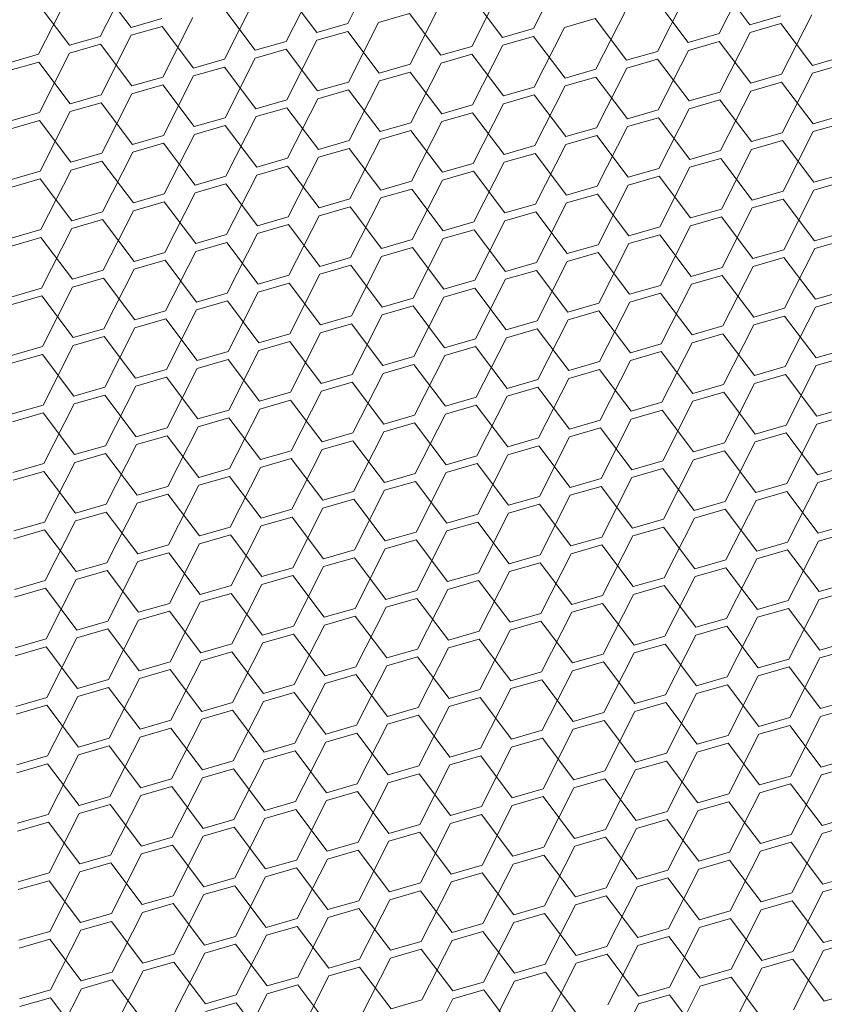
# Model space of a CAD drawing. Header units: millimetres. Extents: x 3925 to 5043, y -86 to 778.
# Tile 409 of 439: x 4954.87 to 4960.66, y 530.06 to 537.15. Entities that reach past the tile are written whole.
import ezdxf

# ---------------------------------------------------------------- set-up
doc = ezdxf.new("R2010")
doc.units = ezdxf.units.MM
doc.header["$LTSCALE"] = 46.255
doc.layers.add('H30K-DUST-FIDXF_CONTINUOUS_LINE', color=7, linetype='CONTINUOUS')

msp = doc.modelspace()

# ---------------------------------------------------------------- linework, layer by layer
at = {"layer": 'H30K-DUST-FIDXF_CONTINUOUS_LINE', "color": 7, "linetype": 'Continuous', "lineweight": 0}
for p, q in [((4957.2333, 537.1227), (4957.4506, 537.5514)), ((4958.57, 537.0866), (4958.7872, 537.5152)), ((4955.4529, 537.0306), (4955.6702, 537.4592)), ((4956.7895, 536.9944), (4957.0068, 537.4231)), ((4959.9066, 537.0504), (4960.1239, 537.4791)), ((4955.6748, 537.0947), (4955.4483, 537.3951)), ((4957.0114, 537.0586), (4956.7849, 537.359)), ((4958.1262, 536.9583), (4958.3435, 537.387)), ((4959.4628, 536.9222), (4959.6801, 537.3508)), ((4960.1285, 537.1146), (4959.902, 537.415)), ((4955.0091, 536.9023), (4955.2264, 537.331)), ((4956.3458, 536.8662), (4956.563, 537.2948)), ((4958.3481, 537.0224), (4958.1216, 537.3228)), ((4959.6847, 536.9863), (4959.4582, 537.2867)), ((4955.231, 536.9664), (4955.0045, 537.2668)), ((4956.5676, 536.9303), (4956.3411, 537.2307)), ((4957.6824, 536.83), (4957.8997, 537.2587)), ((4959.0191, 536.7939), (4959.2363, 537.2226)), ((4955.6748, 537.0947), (4955.8967, 537.1588)), ((4955.902, 536.7379), (4956.1193, 537.1666)), ((4957.6778, 537.1946), (4957.4559, 537.1304)), ((4957.9043, 536.8942), (4957.6778, 537.1946)), ((4959.0144, 537.1584), (4958.7926, 537.0943)), ((4959.2409, 536.858), (4959.0144, 537.1584)), ((4960.1285, 537.1146), (4960.3504, 537.1787)), ((4960.3557, 536.7578), (4960.573, 537.1864)), ((4955.8974, 537.1024), (4955.6755, 537.0383)), ((4956.1239, 536.802), (4955.8974, 537.1024)), ((4957.0114, 537.0586), (4957.2333, 537.1227)), ((4957.234, 537.0663), (4957.0121, 537.0022)), ((4957.4605, 536.7659), (4957.234, 537.0663)), ((4957.2386, 536.7018), (4957.4559, 537.1304)), ((4958.3481, 537.0224), (4958.57, 537.0866)), ((4958.5753, 536.6656), (4958.7926, 537.0943)), ((4960.3511, 537.1223), (4960.1292, 537.0582)), ((4960.5776, 536.8219), (4960.3511, 537.1223)), ((4955.231, 536.9664), (4955.4529, 537.0306)), ((4955.4582, 536.6096), (4955.6755, 537.0383)), ((4956.5676, 536.9303), (4956.7895, 536.9944)), ((4956.7949, 536.5735), (4957.0121, 537.0022)), ((4958.5707, 537.0302), (4958.3488, 536.966)), ((4958.7972, 536.7298), (4958.5707, 537.0302)), ((4959.6847, 536.9863), (4959.9066, 537.0504)), ((4959.9073, 536.994), (4959.6854, 536.9299)), ((4960.1338, 536.6936), (4959.9073, 536.994)), ((4959.9119, 536.6295), (4960.1292, 537.0582)), ((4955.4536, 536.9742), (4955.2317, 536.91)), ((4955.6801, 536.6738), (4955.4536, 536.9742)), ((4956.7902, 536.938), (4956.5684, 536.8739)), ((4957.0168, 536.6376), (4956.7902, 536.938)), ((4957.9043, 536.8942), (4958.1262, 536.9583)), ((4958.1315, 536.5374), (4958.3488, 536.966)), ((4959.2409, 536.858), (4959.4628, 536.9222)), ((4959.4682, 536.5012), (4959.6854, 536.9299)), ((4954.7872, 536.8382), (4955.0091, 536.9023)), ((4955.0144, 536.4814), (4955.2317, 536.91)), ((4956.1239, 536.802), (4956.3458, 536.8662)), ((4956.3511, 536.4452), (4956.5684, 536.8739)), ((4958.1269, 536.9019), (4957.905, 536.8378)), ((4958.3534, 536.6015), (4958.1269, 536.9019)), ((4959.4635, 536.8658), (4959.2417, 536.8016)), ((4959.69, 536.5654), (4959.4635, 536.8658)), ((4960.5776, 536.8219), (4960.7995, 536.886)), ((4955.0098, 536.8459), (4954.7879, 536.7818)), ((4955.2363, 536.5455), (4955.0098, 536.8459)), ((4956.3465, 536.8098), (4956.1246, 536.7456)), ((4956.573, 536.5094), (4956.3465, 536.8098)), ((4957.4605, 536.7659), (4957.6824, 536.83)), ((4957.6877, 536.4091), (4957.905, 536.8378)), ((4958.7972, 536.7298), (4959.0191, 536.7939)), ((4959.0244, 536.373), (4959.2417, 536.8016)), ((4960.8002, 536.8296), (4960.5783, 536.7655)), ((4955.6801, 536.6738), (4955.902, 536.7379)), ((4955.9073, 536.317), (4956.1246, 536.7456)), ((4957.244, 536.2808), (4957.4612, 536.7095)), ((4957.6831, 536.7736), (4957.4612, 536.7095)), ((4957.9096, 536.4732), (4957.6831, 536.7736)), ((4959.0198, 536.7375), (4958.7979, 536.6734)), ((4959.2463, 536.4371), (4959.0198, 536.7375)), ((4960.1338, 536.6936), (4960.3557, 536.7578)), ((4960.361, 536.3368), (4960.5783, 536.7655)), ((4955.9027, 536.6815), (4955.6808, 536.6174)), ((4956.1292, 536.3811), (4955.9027, 536.6815)), ((4957.0168, 536.6376), (4957.2386, 536.7018)), ((4957.2394, 536.6454), (4957.0175, 536.5812)), ((4957.4659, 536.345), (4957.2394, 536.6454)), ((4958.3534, 536.6015), (4958.5753, 536.6656)), ((4958.5806, 536.2447), (4958.7979, 536.6734)), ((4960.3564, 536.7014), (4960.1345, 536.6372)), ((4960.5829, 536.401), (4960.3564, 536.7014)), ((4955.2363, 536.5455), (4955.4582, 536.6096)), ((4955.4636, 536.1887), (4955.6808, 536.6174)), ((4956.573, 536.5094), (4956.7949, 536.5735)), ((4956.8002, 536.1526), (4957.0175, 536.5812)), ((4958.576, 536.6092), (4958.3541, 536.5451)), ((4958.8025, 536.3088), (4958.576, 536.6092)), ((4959.69, 536.5654), (4959.9119, 536.6295)), ((4959.9126, 536.5731), (4959.6908, 536.509)), ((4960.1391, 536.2727), (4959.9126, 536.5731)), ((4959.9173, 536.2086), (4960.1345, 536.6372)), ((4955.4589, 536.5532), (4955.237, 536.4891)), ((4955.6854, 536.2528), (4955.4589, 536.5532)), ((4956.7956, 536.5171), (4956.5737, 536.453)), ((4957.0221, 536.2167), (4956.7956, 536.5171)), ((4957.9096, 536.4732), (4958.1315, 536.5374)), ((4958.1368, 536.1164), (4958.3541, 536.5451)), ((4959.2463, 536.4371), (4959.4682, 536.5012)), ((4959.4735, 536.0803), (4959.6908, 536.509)), ((4954.7926, 536.4172), (4955.0144, 536.4814)), ((4955.0198, 536.0604), (4955.237, 536.4891)), ((4956.1292, 536.3811), (4956.3511, 536.4452)), ((4956.3564, 536.0243), (4956.5737, 536.453)), ((4958.1322, 536.481), (4957.9103, 536.4168)), ((4958.3587, 536.1806), (4958.1322, 536.481)), ((4959.4689, 536.4448), (4959.247, 536.3807)), ((4959.6954, 536.1444), (4959.4689, 536.4448)), ((4960.5829, 536.401), (4960.8048, 536.4651)), ((4955.0152, 536.425), (4954.7933, 536.3608)), ((4955.2417, 536.1246), (4955.0152, 536.425)), ((4956.3518, 536.3888), (4956.1299, 536.3247)), ((4956.5783, 536.0884), (4956.3518, 536.3888)), ((4957.4659, 536.345), (4957.6877, 536.4091)), ((4957.6931, 535.9882), (4957.9103, 536.4168)), ((4958.8025, 536.3088), (4959.0244, 536.373)), ((4959.0297, 535.952), (4959.247, 536.3807)), ((4960.8055, 536.4087), (4960.5836, 536.3446)), ((4955.6854, 536.2528), (4955.9073, 536.317)), ((4955.9127, 535.896), (4956.1299, 536.3247)), ((4957.2493, 535.8599), (4957.4666, 536.2886)), ((4957.6885, 536.3527), (4957.4666, 536.2886)), ((4957.915, 536.0523), (4957.6885, 536.3527)), ((4959.0251, 536.3166), (4958.8032, 536.2524)), ((4959.2516, 536.0162), (4959.0251, 536.3166)), ((4960.1391, 536.2727), (4960.361, 536.3368)), ((4960.3664, 535.9159), (4960.5836, 536.3446)), ((4955.908, 536.2606), (4955.6862, 536.1964)), ((4956.1345, 535.9602), (4955.908, 536.2606)), ((4957.0221, 536.2167), (4957.244, 536.2808)), ((4957.2447, 536.2244), (4957.0228, 536.1603)), ((4957.4712, 535.924), (4957.2447, 536.2244)), ((4958.3587, 536.1806), (4958.5806, 536.2447)), ((4958.5859, 535.8238), (4958.8032, 536.2524)), ((4959.9226, 535.7876), (4960.1399, 536.2163)), ((4960.3617, 536.2804), (4960.1399, 536.2163)), ((4960.5883, 535.98), (4960.3617, 536.2804)), ((4955.2417, 536.1246), (4955.4636, 536.1887)), ((4955.4689, 535.7678), (4955.6862, 536.1964)), ((4956.5783, 536.0884), (4956.8002, 536.1526)), ((4956.8055, 535.7316), (4957.0228, 536.1603)), ((4958.5813, 536.1883), (4958.3594, 536.1242)), ((4958.8078, 535.8879), (4958.5813, 536.1883)), ((4959.6954, 536.1444), (4959.9173, 536.2086)), ((4959.918, 536.1522), (4959.6961, 536.088)), ((4960.1445, 535.8518), (4959.918, 536.1522)), ((4955.4643, 536.1323), (4955.2424, 536.0682)), ((4955.6908, 535.8319), (4955.4643, 536.1323)), ((4956.8009, 536.0962), (4956.579, 536.032)), ((4957.0274, 535.7958), (4956.8009, 536.0962)), ((4957.915, 536.0523), (4958.1368, 536.1164)), ((4958.1422, 535.6955), (4958.3594, 536.1242)), ((4959.2516, 536.0162), (4959.4735, 536.0803)), ((4959.4788, 535.6594), (4959.6961, 536.088)), ((4954.7979, 535.9963), (4955.0198, 536.0604)), ((4955.0205, 536.004), (4954.7986, 535.9399)), ((4955.247, 535.7036), (4955.0205, 536.004)), ((4955.0251, 535.6395), (4955.2424, 536.0682)), ((4956.1345, 535.9602), (4956.3564, 536.0243)), ((4956.3618, 535.6034), (4956.579, 536.032)), ((4958.1376, 536.06), (4957.9157, 535.9959)), ((4958.3641, 535.7596), (4958.1376, 536.06)), ((4959.4742, 536.0239), (4959.2523, 535.9598)), ((4959.7007, 535.7235), (4959.4742, 536.0239)), ((4960.5883, 535.98), (4960.8101, 536.0442)), ((4956.3571, 535.9679), (4956.1353, 535.9038)), ((4956.5836, 535.6675), (4956.3571, 535.9679)), ((4957.4712, 535.924), (4957.6931, 535.9882)), ((4957.6938, 535.9318), (4957.4719, 535.8676)), ((4957.9203, 535.6314), (4957.6938, 535.9318)), ((4957.6984, 535.5672), (4957.9157, 535.9959)), ((4958.8078, 535.8879), (4959.0297, 535.952)), ((4959.0351, 535.5311), (4959.2523, 535.9598)), ((4960.8109, 535.9878), (4960.589, 535.9236)), ((4955.6908, 535.8319), (4955.9127, 535.896)), ((4955.918, 535.4751), (4956.1353, 535.9038)), ((4957.0274, 535.7958), (4957.2493, 535.8599)), ((4957.2546, 535.439), (4957.4719, 535.8676)), ((4959.0304, 535.8956), (4958.8085, 535.8315)), ((4959.2569, 535.5952), (4959.0304, 535.8956)), ((4960.1445, 535.8518), (4960.3664, 535.9159)), ((4960.3671, 535.8595), (4960.1452, 535.7954)), ((4960.5936, 535.5591), (4960.3671, 535.8595)), ((4960.3717, 535.495), (4960.589, 535.9236)), ((4955.9134, 535.8396), (4955.6915, 535.7755)), ((4956.1399, 535.5392), (4955.9134, 535.8396)), ((4957.25, 535.8035), (4957.0281, 535.7394)), ((4957.4765, 535.5031), (4957.25, 535.8035)), ((4958.3641, 535.7596), (4958.5859, 535.8238)), ((4958.5913, 535.4028), (4958.8085, 535.8315)), ((4959.9279, 535.3667), (4960.1452, 535.7954)), ((4955.247, 535.7036), (4955.4689, 535.7678)), ((4955.4742, 535.3468), (4955.6915, 535.7755)), ((4956.5836, 535.6675), (4956.8055, 535.7316)), ((4956.8109, 535.3107), (4957.0281, 535.7394)), ((4958.5867, 535.7674), (4958.3648, 535.7032)), ((4958.8132, 535.467), (4958.5867, 535.7674)), ((4959.7007, 535.7235), (4959.9226, 535.7876)), ((4959.9233, 535.7312), (4959.7014, 535.6671)), ((4960.1498, 535.4308), (4959.9233, 535.7312)), ((4955.0304, 535.2186), (4955.2477, 535.6472)), ((4955.4696, 535.7114), (4955.2477, 535.6472)), ((4955.6961, 535.411), (4955.4696, 535.7114)), ((4956.8062, 535.6752), (4956.5844, 535.6111)), ((4957.0327, 535.3748), (4956.8062, 535.6752)), ((4957.9203, 535.6314), (4958.1422, 535.6955)), ((4958.1475, 535.2746), (4958.3648, 535.7032)), ((4959.2569, 535.5952), (4959.4788, 535.6594)), ((4959.4842, 535.2384), (4959.7014, 535.6671)), ((4954.8032, 535.5754), (4955.0251, 535.6395)), ((4955.0258, 535.5831), (4954.8039, 535.519)), ((4955.2523, 535.2827), (4955.0258, 535.5831)), ((4956.1399, 535.5392), (4956.3618, 535.6034)), ((4956.3671, 535.1824), (4956.5844, 535.6111)), ((4958.1429, 535.6391), (4957.921, 535.575)), ((4958.3694, 535.3387), (4958.1429, 535.6391)), ((4959.4795, 535.603), (4959.2577, 535.5388)), ((4959.706, 535.3026), (4959.4795, 535.603)), ((4960.5936, 535.5591), (4960.8155, 535.6232)), ((4956.3625, 535.547), (4956.1406, 535.4828)), ((4956.589, 535.2466), (4956.3625, 535.547)), ((4957.4765, 535.5031), (4957.6984, 535.5672)), ((4957.6991, 535.5108), (4957.4772, 535.4467)), ((4957.9256, 535.2104), (4957.6991, 535.5108)), ((4957.7037, 535.1463), (4957.921, 535.575)), ((4958.8132, 535.467), (4959.0351, 535.5311)), ((4959.0404, 535.1102), (4959.2577, 535.5388)), ((4960.8162, 535.5668), (4960.5943, 535.5027)), ((4955.6961, 535.411), (4955.918, 535.4751)), ((4955.9233, 535.0542), (4956.1406, 535.4828)), ((4957.0327, 535.3748), (4957.2546, 535.439)), ((4957.26, 535.018), (4957.4772, 535.4467)), ((4959.0358, 535.4747), (4958.8139, 535.4106)), ((4959.2623, 535.1743), (4959.0358, 535.4747)), ((4960.1498, 535.4308), (4960.3717, 535.495)), ((4960.3724, 535.4386), (4960.1505, 535.3744)), ((4960.5989, 535.1382), (4960.3724, 535.4386)), ((4960.377, 535.074), (4960.5943, 535.5027)), ((4955.9187, 535.4187), (4955.6968, 535.3546)), ((4956.1452, 535.1183), (4955.9187, 535.4187)), ((4957.2553, 535.3826), (4957.0335, 535.3184)), ((4957.4818, 535.0822), (4957.2553, 535.3826)), ((4958.3694, 535.3387), (4958.5913, 535.4028)), ((4958.5966, 534.9819), (4958.8139, 535.4106)), ((4959.706, 535.3026), (4959.9279, 535.3667)), ((4959.9333, 534.9458), (4960.1505, 535.3744)), ((4955.2523, 535.2827), (4955.4742, 535.3468)), ((4955.4795, 534.9259), (4955.6968, 535.3546)), ((4956.589, 535.2466), (4956.8109, 535.3107)), ((4956.8162, 534.8898), (4957.0335, 535.3184)), ((4958.592, 535.3464), (4958.3701, 535.2823)), ((4958.8185, 535.046), (4958.592, 535.3464)), ((4959.9286, 535.3103), (4959.7068, 535.2462)), ((4960.1551, 535.0099), (4959.9286, 535.3103)), ((4955.0358, 534.7976), (4955.253, 535.2263)), ((4955.4749, 535.2904), (4955.253, 535.2263)), ((4955.7014, 534.99), (4955.4749, 535.2904)), ((4956.8116, 535.2543), (4956.5897, 535.1902)), ((4957.0381, 534.9539), (4956.8116, 535.2543)), ((4957.9256, 535.2104), (4958.1475, 535.2746)), ((4958.1528, 534.8536), (4958.3701, 535.2823)), ((4959.2623, 535.1743), (4959.4842, 535.2384)), ((4959.4895, 534.8175), (4959.7068, 535.2462)), ((4954.8086, 535.1544), (4955.0304, 535.2186)), ((4955.0312, 535.1622), (4954.8093, 535.098)), ((4955.2577, 534.8618), (4955.0312, 535.1622)), ((4956.1452, 535.1183), (4956.3671, 535.1824)), ((4956.3724, 534.7615), (4956.5897, 535.1902)), ((4957.7091, 534.7254), (4957.9263, 535.154)), ((4958.1482, 535.2182), (4957.9263, 535.154)), ((4958.3747, 534.9178), (4958.1482, 535.2182)), ((4959.4849, 535.182), (4959.263, 535.1179)), ((4959.7114, 534.8816), (4959.4849, 535.182)), ((4960.5989, 535.1382), (4960.8208, 535.2023)), ((4956.3678, 535.126), (4956.1459, 535.0619)), ((4956.5943, 534.8256), (4956.3678, 535.126)), ((4957.4818, 535.0822), (4957.7037, 535.1463)), ((4957.7044, 535.0899), (4957.4826, 535.0258)), ((4957.931, 534.7895), (4957.7044, 535.0899)), ((4958.8185, 535.046), (4959.0404, 535.1102)), ((4959.0457, 534.6892), (4959.263, 535.1179)), ((4960.3824, 534.6531), (4960.5996, 535.0818)), ((4960.8215, 535.1459), (4960.5996, 535.0818)), ((4955.7014, 534.99), (4955.9233, 535.0542)), ((4955.9286, 534.6332), (4956.1459, 535.0619)), ((4957.0381, 534.9539), (4957.26, 535.018)), ((4957.2653, 534.5971), (4957.4826, 535.0258)), ((4959.0411, 535.0538), (4958.8192, 534.9896)), ((4959.2676, 534.7534), (4959.0411, 535.0538)), ((4960.1551, 535.0099), (4960.377, 535.074)), ((4960.3777, 535.0176), (4960.1559, 534.9535)), ((4960.6042, 534.7172), (4960.3777, 535.0176)), ((4955.924, 534.9978), (4955.7021, 534.9336)), ((4956.1505, 534.6974), (4955.924, 534.9978)), ((4957.2607, 534.9616), (4957.0388, 534.8975)), ((4957.4872, 534.6612), (4957.2607, 534.9616)), ((4958.3747, 534.9178), (4958.5966, 534.9819)), ((4958.6019, 534.561), (4958.8192, 534.9896)), ((4959.7114, 534.8816), (4959.9333, 534.9458)), ((4959.9386, 534.5248), (4960.1559, 534.9535)), ((4955.2577, 534.8618), (4955.4795, 534.9259)), ((4955.4803, 534.8695), (4955.2584, 534.8054)), ((4955.7068, 534.5691), (4955.4803, 534.8695)), ((4955.4849, 534.505), (4955.7021, 534.9336)), ((4956.5943, 534.8256), (4956.8162, 534.8898)), ((4956.8215, 534.4688), (4957.0388, 534.8975)), ((4958.5973, 534.9255), (4958.3754, 534.8614)), ((4958.8238, 534.6251), (4958.5973, 534.9255)), ((4959.934, 534.8894), (4959.7121, 534.8252)), ((4960.1605, 534.589), (4959.934, 534.8894)), ((4954.8139, 534.7335), (4955.0358, 534.7976)), ((4955.0411, 534.3767), (4955.2584, 534.8054)), ((4956.8169, 534.8334), (4956.595, 534.7692)), ((4957.0434, 534.533), (4956.8169, 534.8334)), ((4957.931, 534.7895), (4958.1528, 534.8536)), ((4958.1536, 534.7972), (4957.9317, 534.7331)), ((4958.3801, 534.4968), (4958.1536, 534.7972)), ((4958.1582, 534.4327), (4958.3754, 534.8614)), ((4959.2676, 534.7534), (4959.4895, 534.8175)), ((4959.4948, 534.3966), (4959.7121, 534.8252)), ((4955.0365, 534.7412), (4954.8146, 534.6771)), ((4955.263, 534.4408), (4955.0365, 534.7412)), ((4956.1505, 534.6974), (4956.3724, 534.7615)), ((4956.3777, 534.3406), (4956.595, 534.7692)), ((4957.4872, 534.6612), (4957.7091, 534.7254)), ((4957.7144, 534.3044), (4957.9317, 534.7331)), ((4959.4902, 534.7611), (4959.2683, 534.697)), ((4959.7167, 534.4607), (4959.4902, 534.7611)), ((4960.6042, 534.7172), (4960.8261, 534.7814)), ((4960.8268, 534.725), (4960.605, 534.6608)), ((4956.3731, 534.7051), (4956.1512, 534.641)), ((4956.5996, 534.4047), (4956.3731, 534.7051)), ((4957.7098, 534.669), (4957.4879, 534.6048)), ((4957.9363, 534.3686), (4957.7098, 534.669)), ((4958.8238, 534.6251), (4959.0457, 534.6892)), ((4959.051, 534.2683), (4959.2683, 534.697)), ((4960.3877, 534.2322), (4960.605, 534.6608)), ((4955.7068, 534.5691), (4955.9286, 534.6332)), ((4955.934, 534.2123), (4956.1512, 534.641)), ((4957.0434, 534.533), (4957.2653, 534.5971)), ((4957.2706, 534.1762), (4957.4879, 534.6048)), ((4959.0464, 534.6328), (4958.8245, 534.5687)), ((4959.2729, 534.3324), (4959.0464, 534.6328)), ((4960.1605, 534.589), (4960.3824, 534.6531)), ((4960.3831, 534.5967), (4960.1612, 534.5326)), ((4960.6096, 534.2963), (4960.3831, 534.5967)), ((4955.4902, 534.084), (4955.7075, 534.5127)), ((4955.9294, 534.5768), (4955.7075, 534.5127)), ((4956.1559, 534.2764), (4955.9294, 534.5768)), ((4957.266, 534.5407), (4957.0441, 534.4766)), ((4957.4925, 534.2403), (4957.266, 534.5407)), ((4958.3801, 534.4968), (4958.6019, 534.561)), ((4958.6073, 534.14), (4958.8245, 534.5687)), ((4959.7167, 534.4607), (4959.9386, 534.5248)), ((4959.9439, 534.1039), (4960.1612, 534.5326)), ((4955.263, 534.4408), (4955.4849, 534.505)), ((4955.4856, 534.4486), (4955.2637, 534.3844)), ((4955.7121, 534.1482), (4955.4856, 534.4486)), ((4956.5996, 534.4047), (4956.8215, 534.4688)), ((4956.8269, 534.0479), (4957.0441, 534.4766)), ((4958.6027, 534.5046), (4958.3808, 534.4404)), ((4958.8292, 534.2042), (4958.6027, 534.5046)), ((4959.9393, 534.4684), (4959.7174, 534.4043)), ((4960.1658, 534.168), (4959.9393, 534.4684)), ((4954.8192, 534.3126), (4955.0411, 534.3767)), ((4955.0464, 533.9558), (4955.2637, 534.3844)), ((4956.8222, 534.4124), (4956.6004, 534.3483)), ((4957.0487, 534.112), (4956.8222, 534.4124)), ((4957.9363, 534.3686), (4958.1582, 534.4327)), ((4958.1589, 534.3763), (4957.937, 534.3122)), ((4958.3854, 534.0759), (4958.1589, 534.3763)), ((4958.1635, 534.0118), (4958.3808, 534.4404)), ((4959.2729, 534.3324), (4959.4948, 534.3966)), ((4959.5001, 533.9756), (4959.7174, 534.4043)), ((4955.0418, 534.3203), (4954.8199, 534.2562)), ((4955.2683, 534.0199), (4955.0418, 534.3203)), ((4956.1559, 534.2764), (4956.3777, 534.3406)), ((4956.3831, 533.9196), (4956.6004, 534.3483)), ((4957.4925, 534.2403), (4957.7144, 534.3044)), ((4957.7197, 533.8835), (4957.937, 534.3122)), ((4959.4955, 534.3402), (4959.2736, 534.276)), ((4959.722, 534.0398), (4959.4955, 534.3402)), ((4960.6096, 534.2963), (4960.8315, 534.3604)), ((4960.8322, 534.304), (4960.6103, 534.2399)), ((4956.3785, 534.2842), (4956.1566, 534.2201)), ((4956.605, 533.9838), (4956.3785, 534.2842)), ((4957.7151, 534.2481), (4957.4932, 534.1839)), ((4957.9416, 533.9476), (4957.7151, 534.2481)), ((4958.8292, 534.2042), (4959.051, 534.2683)), ((4959.0564, 533.8474), (4959.2736, 534.276)), ((4960.1658, 534.168), (4960.3877, 534.2322)), ((4960.393, 533.8112), (4960.6103, 534.2399)), ((4955.7121, 534.1482), (4955.934, 534.2123)), ((4955.9393, 533.7914), (4956.1566, 534.2201)), ((4957.0487, 534.112), (4957.2706, 534.1762)), ((4957.276, 533.7552), (4957.4932, 534.1839)), ((4959.0518, 534.2119), (4958.8299, 534.1478)), ((4959.2783, 533.9115), (4959.0518, 534.2119)), ((4960.3884, 534.1758), (4960.1665, 534.1117)), ((4960.6149, 533.8754), (4960.3884, 534.1758)), ((4955.4955, 533.6631), (4955.7128, 534.0918)), ((4955.9347, 534.1559), (4955.7128, 534.0918)), ((4956.1612, 533.8555), (4955.9347, 534.1559)), ((4957.2713, 534.1198), (4957.0495, 534.0557)), ((4957.4978, 533.8194), (4957.2713, 534.1198)), ((4958.3854, 534.0759), (4958.6073, 534.14)), ((4958.6126, 533.7191), (4958.8299, 534.1478)), ((4959.722, 534.0398), (4959.9439, 534.1039)), ((4959.9492, 533.683), (4960.1665, 534.1117)), ((4955.2683, 534.0199), (4955.4902, 534.084)), ((4955.4909, 534.0277), (4955.269, 533.9635)), ((4955.7174, 533.7272), (4955.4909, 534.0277)), ((4956.605, 533.9838), (4956.8269, 534.0479)), ((4956.8322, 533.627), (4957.0495, 534.0557)), ((4958.1688, 533.5908), (4958.3861, 534.0195)), ((4958.608, 534.0837), (4958.3861, 534.0195)), ((4958.8345, 533.7832), (4958.608, 534.0837)), ((4959.9446, 534.0475), (4959.7227, 533.9834)), ((4960.1711, 533.7471), (4959.9446, 534.0475)), ((4954.8245, 533.8916), (4955.0464, 533.9558)), ((4955.0518, 533.5349), (4955.269, 533.9635)), ((4956.8276, 533.9915), (4956.6057, 533.9274)), ((4957.0541, 533.6911), (4956.8276, 533.9915)), ((4957.9416, 533.9476), (4958.1635, 534.0118)), ((4958.1642, 533.9554), (4957.9423, 533.8913)), ((4958.3907, 533.655), (4958.1642, 533.9554)), ((4959.2783, 533.9115), (4959.5001, 533.9756)), ((4959.5055, 533.5547), (4959.7227, 533.9834)), ((4955.0471, 533.8994), (4954.8253, 533.8353)), ((4955.2737, 533.599), (4955.0471, 533.8994)), ((4956.1612, 533.8555), (4956.3831, 533.9196)), ((4956.3884, 533.4987), (4956.6057, 533.9274)), ((4957.4978, 533.8194), (4957.7197, 533.8835)), ((4957.7251, 533.4626), (4957.9423, 533.8913)), ((4959.5009, 533.9193), (4959.279, 533.8551)), ((4959.7274, 533.6188), (4959.5009, 533.9193)), ((4960.6149, 533.8754), (4960.8368, 533.9395)), ((4960.8375, 533.8831), (4960.6156, 533.819)), ((4956.3838, 533.8633), (4956.1619, 533.7991)), ((4956.6103, 533.5629), (4956.3838, 533.8633)), ((4957.7204, 533.8271), (4957.4986, 533.763)), ((4957.9469, 533.5267), (4957.7204, 533.8271)), ((4958.8345, 533.7832), (4959.0564, 533.8474)), ((4959.0617, 533.4265), (4959.279, 533.8551)), ((4960.1711, 533.7471), (4960.393, 533.8112)), ((4960.3984, 533.3903), (4960.6156, 533.819)), ((4955.7174, 533.7272), (4955.9393, 533.7914)), ((4955.94, 533.735), (4955.7181, 533.6709)), ((4956.1665, 533.4346), (4955.94, 533.735)), ((4955.9446, 533.3705), (4956.1619, 533.7991)), ((4957.0541, 533.6911), (4957.276, 533.7552)), ((4957.2813, 533.3343), (4957.4986, 533.763)), ((4959.0571, 533.791), (4958.8352, 533.7269)), ((4959.2836, 533.4906), (4959.0571, 533.791)), ((4960.3937, 533.7549), (4960.1719, 533.6907)), ((4960.6202, 533.4545), (4960.3937, 533.7549)), ((4955.2737, 533.599), (4955.4955, 533.6631)), ((4955.5009, 533.2422), (4955.7181, 533.6709)), ((4957.2767, 533.6989), (4957.0548, 533.6347)), ((4957.5032, 533.3985), (4957.2767, 533.6989)), ((4958.3907, 533.655), (4958.6126, 533.7191)), ((4958.6133, 533.6627), (4958.3914, 533.5986)), ((4958.8398, 533.3623), (4958.6133, 533.6627)), ((4958.6179, 533.2982), (4958.8352, 533.7269)), ((4959.7274, 533.6188), (4959.9492, 533.683)), ((4959.9546, 533.2621), (4960.1719, 533.6907)), ((4955.4963, 533.6067), (4955.2744, 533.5426)), ((4955.7228, 533.3063), (4955.4963, 533.6067)), ((4956.6103, 533.5629), (4956.8322, 533.627)), ((4956.8375, 533.2061), (4957.0548, 533.6347)), ((4957.9469, 533.5267), (4958.1688, 533.5908)), ((4958.1742, 533.1699), (4958.3914, 533.5986)), ((4959.95, 533.6266), (4959.7281, 533.5625)), ((4960.1765, 533.3262), (4959.95, 533.6266)), ((4954.8299, 533.4707), (4955.0518, 533.5349)), ((4955.0571, 533.1139), (4955.2744, 533.5426)), ((4956.8329, 533.5706), (4956.611, 533.5065)), ((4957.0594, 533.2702), (4956.8329, 533.5706)), ((4958.1695, 533.5345), (4957.9477, 533.4703)), ((4958.396, 533.2341), (4958.1695, 533.5345)), ((4959.2836, 533.4906), (4959.5055, 533.5547)), ((4959.5108, 533.1338), (4959.7281, 533.5625)), ((4955.0525, 533.4785), (4954.8306, 533.4143)), ((4955.279, 533.1781), (4955.0525, 533.4785)), ((4956.1665, 533.4346), (4956.3884, 533.4987)), ((4956.3937, 533.0778), (4956.611, 533.5065)), ((4957.5032, 533.3985), (4957.7251, 533.4626)), ((4957.7304, 533.0417), (4957.9477, 533.4703)), ((4959.5062, 533.4983), (4959.2843, 533.4342)), ((4959.7327, 533.1979), (4959.5062, 533.4983)), ((4960.6202, 533.4545), (4960.8421, 533.5186)), ((4960.8428, 533.4622), (4960.621, 533.3981)), ((4956.3891, 533.4423), (4956.1672, 533.3782)), ((4956.6156, 533.1419), (4956.3891, 533.4423)), ((4957.7258, 533.4062), (4957.5039, 533.3421)), ((4957.9523, 533.1058), (4957.7258, 533.4062)), ((4958.8398, 533.3623), (4959.0617, 533.4265)), ((4959.067, 533.0055), (4959.2843, 533.4342)), ((4960.1765, 533.3262), (4960.3984, 533.3903)), ((4960.4037, 532.9694), (4960.621, 533.3981)), ((4955.7228, 533.3063), (4955.9446, 533.3705)), ((4955.9454, 533.3141), (4955.7235, 533.2499)), ((4956.1719, 533.0137), (4955.9454, 533.3141)), ((4955.95, 532.9495), (4956.1672, 533.3782)), ((4957.0594, 533.2702), (4957.2813, 533.3343)), ((4957.2866, 532.9134), (4957.5039, 533.3421)), ((4959.0624, 533.3701), (4958.8405, 533.3059)), ((4959.2889, 533.0697), (4959.0624, 533.3701)), ((4960.3991, 533.3339), (4960.1772, 533.2698)), ((4960.6256, 533.0335), (4960.3991, 533.3339)), ((4955.279, 533.1781), (4955.5009, 533.2422)), ((4955.5062, 532.8213), (4955.7235, 533.2499)), ((4957.282, 533.2779), (4957.0601, 533.2138)), ((4957.5085, 532.9775), (4957.282, 533.2779)), ((4958.396, 533.2341), (4958.6179, 533.2982)), ((4958.6186, 533.2418), (4958.3968, 533.1777)), ((4958.8452, 532.9414), (4958.6186, 533.2418)), ((4958.6233, 532.8773), (4958.8405, 533.3059)), ((4959.7327, 533.1979), (4959.9546, 533.2621)), ((4959.9599, 532.8411), (4960.1772, 533.2698)), ((4955.5016, 533.1858), (4955.2797, 533.1217)), ((4955.7281, 532.8854), (4955.5016, 533.1858)), ((4956.6156, 533.1419), (4956.8375, 533.2061)), ((4956.8428, 532.7851), (4957.0601, 533.2138)), ((4957.9523, 533.1058), (4958.1742, 533.1699)), ((4958.1795, 532.749), (4958.3968, 533.1777)), ((4959.9553, 533.2057), (4959.7334, 533.1415)), ((4960.1818, 532.9053), (4959.9553, 533.2057)), ((4954.8352, 533.0498), (4955.0571, 533.1139)), ((4955.0624, 532.693), (4955.2797, 533.1217)), ((4956.8382, 533.1497), (4956.6163, 533.0855)), ((4957.0647, 532.8493), (4956.8382, 533.1497)), ((4958.1749, 533.1135), (4957.953, 533.0494)), ((4958.4014, 532.8131), (4958.1749, 533.1135)), ((4959.2889, 533.0697), (4959.5108, 533.1338)), ((4959.5161, 532.7129), (4959.7334, 533.1415)), ((4960.6256, 533.0335), (4960.8475, 533.0977)), ((4955.0578, 533.0575), (4954.8359, 532.9934)), ((4955.2843, 532.7571), (4955.0578, 533.0575)), ((4956.1719, 533.0137), (4956.3937, 533.0778)), ((4956.3991, 532.6569), (4956.6163, 533.0855)), ((4957.5085, 532.9775), (4957.7304, 533.0417)), ((4957.7357, 532.6207), (4957.953, 533.0494)), ((4959.5115, 533.0774), (4959.2896, 533.0133)), ((4959.738, 532.777), (4959.5115, 533.0774)), ((4960.8482, 533.0413), (4960.6263, 532.9771)), ((4955.9553, 532.5286), (4956.1726, 532.9573)), ((4956.3945, 533.0214), (4956.1726, 532.9573)), ((4956.621, 532.721), (4956.3945, 533.0214)), ((4957.7311, 532.9853), (4957.5092, 532.9211)), ((4957.9576, 532.6849), (4957.7311, 532.9853)), ((4958.8452, 532.9414), (4959.067, 533.0055)), ((4959.0724, 532.5846), (4959.2896, 533.0133)), ((4960.1818, 532.9053), (4960.4037, 532.9694)), ((4960.409, 532.5485), (4960.6263, 532.9771)), ((4955.7281, 532.8854), (4955.95, 532.9495)), ((4955.9507, 532.8931), (4955.7288, 532.829)), ((4956.1772, 532.5927), (4955.9507, 532.8931)), ((4957.0647, 532.8493), (4957.2866, 532.9134)), ((4957.2919, 532.4925), (4957.5092, 532.9211)), ((4958.6286, 532.4563), (4958.8459, 532.885)), ((4959.0678, 532.9491), (4958.8459, 532.885)), ((4959.2943, 532.6487), (4959.0678, 532.9491)), ((4960.4044, 532.913), (4960.1825, 532.8489)), ((4960.6309, 532.6126), (4960.4044, 532.913)), ((4955.2843, 532.7571), (4955.5062, 532.8213)), ((4955.5115, 532.4003), (4955.7288, 532.829)), ((4957.2873, 532.857), (4957.0654, 532.7929)), ((4957.5138, 532.5566), (4957.2873, 532.857)), ((4958.4014, 532.8131), (4958.6233, 532.8773)), ((4958.624, 532.8209), (4958.4021, 532.7567)), ((4958.8505, 532.5205), (4958.624, 532.8209)), ((4959.738, 532.777), (4959.9599, 532.8411)), ((4959.9652, 532.4202), (4960.1825, 532.8489)), ((4955.5069, 532.7649), (4955.285, 532.7007)), ((4955.7334, 532.4645), (4955.5069, 532.7649)), ((4956.621, 532.721), (4956.8428, 532.7851)), ((4956.8482, 532.3642), (4957.0654, 532.7929)), ((4957.9576, 532.6849), (4958.1795, 532.749)), ((4958.1848, 532.3281), (4958.4021, 532.7567)), ((4959.9606, 532.7847), (4959.7387, 532.7206)), ((4960.1871, 532.4843), (4959.9606, 532.7847)), ((4954.8405, 532.6289), (4955.0624, 532.693)), ((4955.0678, 532.2721), (4955.285, 532.7007)), ((4956.8436, 532.7287), (4956.6217, 532.6646)), ((4957.0701, 532.4283), (4956.8436, 532.7287)), ((4958.1802, 532.6926), (4957.9583, 532.6285)), ((4958.4067, 532.3922), (4958.1802, 532.6926)), ((4959.2943, 532.6487), (4959.5161, 532.7129)), ((4959.5215, 532.2919), (4959.7387, 532.7206)), ((4960.6309, 532.6126), (4960.8528, 532.6767)), ((4955.0631, 532.6366), (4954.8413, 532.5725)), ((4955.2896, 532.3362), (4955.0631, 532.6366)), ((4956.1772, 532.5927), (4956.3991, 532.6569)), ((4956.3998, 532.6005), (4956.1779, 532.5363)), ((4956.6263, 532.3001), (4956.3998, 532.6005)), ((4956.4044, 532.2359), (4956.6217, 532.6646)), ((4957.5138, 532.5566), (4957.7357, 532.6207)), ((4957.7411, 532.1998), (4957.9583, 532.6285)), ((4959.5169, 532.6565), (4959.295, 532.5923)), ((4959.7434, 532.3561), (4959.5169, 532.6565)), ((4960.8535, 532.6203), (4960.6316, 532.5562)), ((4955.7334, 532.4645), (4955.9553, 532.5286)), ((4955.9606, 532.1077), (4956.1779, 532.5363)), ((4957.7364, 532.5643), (4957.5145, 532.5002)), ((4957.9629, 532.2639), (4957.7364, 532.5643)), ((4958.8505, 532.5205), (4959.0724, 532.5846)), ((4959.0731, 532.5282), (4958.8512, 532.4641)), ((4959.2996, 532.2278), (4959.0731, 532.5282)), ((4959.0777, 532.1637), (4959.295, 532.5923)), ((4960.1871, 532.4843), (4960.409, 532.5485)), ((4960.4143, 532.1275), (4960.6316, 532.5562)), ((4955.956, 532.4722), (4955.7341, 532.4081)), ((4956.1825, 532.1718), (4955.956, 532.4722)), ((4957.0701, 532.4283), (4957.2919, 532.4925)), ((4957.2973, 532.0715), (4957.5145, 532.5002)), ((4958.6339, 532.0354), (4958.8512, 532.4641)), ((4960.4097, 532.4921), (4960.1878, 532.4279)), ((4960.6362, 532.1917), (4960.4097, 532.4921)), ((4955.2896, 532.3362), (4955.5115, 532.4003)), ((4955.5169, 531.9794), (4955.7341, 532.4081)), ((4957.2927, 532.4361), (4957.0708, 532.3719)), ((4957.5192, 532.1357), (4957.2927, 532.4361)), ((4958.4067, 532.3922), (4958.6286, 532.4563)), ((4958.6293, 532.3999), (4958.4074, 532.3358)), ((4958.8558, 532.0995), (4958.6293, 532.3999)), ((4959.7434, 532.3561), (4959.9652, 532.4202)), ((4959.9706, 531.9993), (4960.1878, 532.4279)), ((4955.5122, 532.3439), (4955.2904, 532.2798)), ((4955.7387, 532.0435), (4955.5122, 532.3439)), ((4956.6263, 532.3001), (4956.8482, 532.3642)), ((4956.8535, 531.9433), (4957.0708, 532.3719)), ((4957.9629, 532.2639), (4958.1848, 532.3281)), ((4958.1902, 531.9071), (4958.4074, 532.3358)), ((4959.966, 532.3638), (4959.7441, 532.2997)), ((4960.1925, 532.0634), (4959.966, 532.3638)), ((4954.8459, 532.2079), (4955.0678, 532.2721)), ((4955.0731, 531.8511), (4955.2904, 532.2798)), ((4956.8489, 532.3078), (4956.627, 532.2437)), ((4957.0754, 532.0074), (4956.8489, 532.3078)), ((4958.1855, 532.2717), (4957.9637, 532.2075)), ((4958.412, 531.9713), (4958.1855, 532.2717)), ((4959.2996, 532.2278), (4959.5215, 532.2919)), ((4959.5268, 531.871), (4959.7441, 532.2997)), ((4960.6362, 532.1917), (4960.8581, 532.2558)), ((4955.0685, 532.2157), (4954.8466, 532.1515)), ((4955.295, 531.9153), (4955.0685, 532.2157)), ((4956.1825, 532.1718), (4956.4044, 532.2359)), ((4956.4051, 532.1795), (4956.1832, 532.1154)), ((4956.6316, 531.8791), (4956.4051, 532.1795)), ((4956.4097, 531.815), (4956.627, 532.2437)), ((4957.5192, 532.1357), (4957.7411, 532.1998)), ((4957.7464, 531.7789), (4957.9637, 532.2075)), ((4959.5222, 532.2355), (4959.3003, 532.1714)), ((4959.7487, 531.9351), (4959.5222, 532.2355)), ((4960.8588, 532.1994), (4960.6369, 532.1353)), ((4955.7387, 532.0435), (4955.9606, 532.1077)), ((4955.966, 531.6867), (4956.1832, 532.1154)), ((4957.7418, 532.1434), (4957.5199, 532.0793)), ((4957.9683, 531.843), (4957.7418, 532.1434)), ((4958.8558, 532.0995), (4959.0777, 532.1637)), ((4959.0784, 532.1073), (4958.8565, 532.0431)), ((4959.3049, 531.8069), (4959.0784, 532.1073)), ((4959.083, 531.7427), (4959.3003, 532.1714)), ((4960.1925, 532.0634), (4960.4143, 532.1275)), ((4960.4197, 531.7066), (4960.6369, 532.1353)), ((4955.9613, 532.0513), (4955.7395, 531.9871)), ((4956.1879, 531.7509), (4955.9613, 532.0513)), ((4957.0754, 532.0074), (4957.2973, 532.0715)), ((4957.3026, 531.6506), (4957.5199, 532.0793)), ((4958.412, 531.9713), (4958.6339, 532.0354)), ((4958.6393, 531.6145), (4958.8565, 532.0431)), ((4960.4151, 532.0711), (4960.1932, 532.007)), ((4960.6416, 531.7707), (4960.4151, 532.0711)), ((4955.295, 531.9153), (4955.5169, 531.9794)), ((4955.5222, 531.5585), (4955.7395, 531.9871)), ((4957.298, 532.0151), (4957.0761, 531.951)), ((4957.5245, 531.7147), (4957.298, 532.0151)), ((4958.6346, 531.979), (4958.4128, 531.9149)), ((4958.8611, 531.6786), (4958.6346, 531.979)), ((4959.7487, 531.9351), (4959.9706, 531.9993)), ((4959.9759, 531.5783), (4960.1932, 532.007)), ((4955.5176, 531.923), (4955.2957, 531.8589)), ((4955.7441, 531.6226), (4955.5176, 531.923)), ((4956.6316, 531.8791), (4956.8535, 531.9433)), ((4956.8588, 531.5223), (4957.0761, 531.951)), ((4957.9683, 531.843), (4958.1902, 531.9071)), ((4958.1955, 531.4862), (4958.4128, 531.9149)), ((4959.9713, 531.9429), (4959.7494, 531.8787)), ((4960.1978, 531.6425), (4959.9713, 531.9429)), ((4954.8512, 531.787), (4955.0731, 531.8511)), ((4955.0784, 531.4302), (4955.2957, 531.8589)), ((4956.4151, 531.3941), (4956.6323, 531.8227)), ((4956.8542, 531.8869), (4956.6323, 531.8227)), ((4957.0807, 531.5865), (4956.8542, 531.8869)), ((4958.1909, 531.8507), (4957.969, 531.7866)), ((4958.4174, 531.5503), (4958.1909, 531.8507)), ((4959.3049, 531.8069), (4959.5268, 531.871)), ((4959.5321, 531.4501), (4959.7494, 531.8787)), ((4960.6416, 531.7707), (4960.8634, 531.8349)), ((4955.0738, 531.7947), (4954.8519, 531.7306)), ((4955.3003, 531.4943), (4955.0738, 531.7947)), ((4956.1879, 531.7509), (4956.4097, 531.815)), ((4956.4105, 531.7586), (4956.1886, 531.6945)), ((4956.637, 531.4582), (4956.4105, 531.7586)), ((4957.5245, 531.7147), (4957.7464, 531.7789)), ((4957.7517, 531.3579), (4957.969, 531.7866)), ((4959.0884, 531.3218), (4959.3056, 531.7505)), ((4959.5275, 531.8146), (4959.3056, 531.7505)), ((4959.754, 531.5142), (4959.5275, 531.8146)), ((4960.8642, 531.7785), (4960.6423, 531.7143)), ((4955.7441, 531.6226), (4955.966, 531.6867)), ((4955.9713, 531.2658), (4956.1886, 531.6945)), ((4957.7471, 531.7225), (4957.5252, 531.6583)), ((4957.9736, 531.4221), (4957.7471, 531.7225)), ((4958.8611, 531.6786), (4959.083, 531.7427)), ((4959.0837, 531.6863), (4958.8619, 531.6222)), ((4959.3102, 531.3859), (4959.0837, 531.6863)), ((4960.1978, 531.6425), (4960.4197, 531.7066)), ((4960.425, 531.2857), (4960.6423, 531.7143)), ((4955.9667, 531.6303), (4955.7448, 531.5662)), ((4956.1932, 531.3299), (4955.9667, 531.6303)), ((4957.0807, 531.5865), (4957.3026, 531.6506)), ((4957.3079, 531.2297), (4957.5252, 531.6583)), ((4958.4174, 531.5503), (4958.6393, 531.6145)), ((4958.6446, 531.1935), (4958.8619, 531.6222)), ((4960.4204, 531.6502), (4960.1985, 531.5861)), ((4960.6469, 531.3498), (4960.4204, 531.6502)), ((4955.3003, 531.4943), (4955.5222, 531.5585)), ((4955.5275, 531.1375), (4955.7448, 531.5662)), ((4957.3033, 531.5942), (4957.0814, 531.5301)), ((4957.5298, 531.2938), (4957.3033, 531.5942)), ((4958.64, 531.5581), (4958.4181, 531.4939)), ((4958.8665, 531.2577), (4958.64, 531.5581)), ((4959.754, 531.5142), (4959.9759, 531.5783)), ((4959.9812, 531.1574), (4960.1985, 531.5861)), ((4955.5229, 531.5021), (4955.301, 531.4379)), ((4955.7494, 531.2017), (4955.5229, 531.5021)), ((4956.637, 531.4582), (4956.8588, 531.5223)), ((4956.8596, 531.4659), (4956.6377, 531.4018)), ((4957.0861, 531.1655), (4956.8596, 531.4659)), ((4956.8642, 531.1014), (4957.0814, 531.5301)), ((4957.9736, 531.4221), (4958.1955, 531.4862)), ((4958.2008, 531.0653), (4958.4181, 531.4939)), ((4959.9766, 531.5219), (4959.7547, 531.4578)), ((4960.2031, 531.2215), (4959.9766, 531.5219)), ((4954.8565, 531.3661), (4955.0784, 531.4302)), ((4955.0838, 531.0093), (4955.301, 531.4379)), ((4956.1932, 531.3299), (4956.4151, 531.3941)), ((4956.4204, 530.9731), (4956.6377, 531.4018)), ((4958.1962, 531.4298), (4957.9743, 531.3657)), ((4958.4227, 531.1294), (4958.1962, 531.4298)), ((4959.3102, 531.3859), (4959.5321, 531.4501)), ((4959.5375, 531.0291), (4959.7547, 531.4578)), ((4960.6469, 531.3498), (4960.8688, 531.4139)), ((4955.0791, 531.3738), (4954.8572, 531.3097)), ((4955.3056, 531.0734), (4955.0791, 531.3738)), ((4956.4158, 531.3377), (4956.1939, 531.2735)), ((4956.6423, 531.0373), (4956.4158, 531.3377)), ((4957.5298, 531.2938), (4957.7517, 531.3579)), ((4957.757, 530.937), (4957.9743, 531.3657)), ((4959.0937, 530.9009), (4959.311, 531.3295)), ((4959.5328, 531.3937), (4959.311, 531.3295)), ((4959.7594, 531.0933), (4959.5328, 531.3937)), ((4960.8695, 531.3575), (4960.6476, 531.2934)), ((4955.7494, 531.2017), (4955.9713, 531.2658)), ((4955.9766, 530.8449), (4956.1939, 531.2735)), ((4957.7524, 531.3015), (4957.5305, 531.2374)), ((4957.9789, 531.0011), (4957.7524, 531.3015)), ((4958.8665, 531.2577), (4959.0884, 531.3218)), ((4959.0891, 531.2654), (4958.8672, 531.2013)), ((4959.3156, 530.965), (4959.0891, 531.2654)), ((4960.2031, 531.2215), (4960.425, 531.2857)), ((4960.4303, 530.8647), (4960.6476, 531.2934)), ((4955.972, 531.2094), (4955.7501, 531.1453)), ((4956.1985, 530.909), (4955.972, 531.2094)), ((4957.0861, 531.1655), (4957.3079, 531.2297)), ((4957.3133, 530.8087), (4957.5305, 531.2374)), ((4958.4227, 531.1294), (4958.6446, 531.1935)), ((4958.6499, 530.7726), (4958.8672, 531.2013)), ((4960.4257, 531.2293), (4960.2038, 531.1651)), ((4960.6522, 530.9289), (4960.4257, 531.2293)), ((4955.3056, 531.0734), (4955.5275, 531.1375)), ((4955.5329, 530.7166), (4955.7501, 531.1453)), ((4957.3087, 531.1733), (4957.0868, 531.1091)), ((4957.5352, 530.8729), (4957.3087, 531.1733)), ((4958.6453, 531.1371), (4958.4234, 531.073)), ((4958.8718, 530.8367), (4958.6453, 531.1371)), ((4959.7594, 531.0933), (4959.9812, 531.1574)), ((4959.9866, 530.7365), (4960.2038, 531.1651)), ((4955.5282, 531.0811), (4955.3064, 531.017)), ((4955.7547, 530.7807), (4955.5282, 531.0811)), ((4956.6423, 531.0373), (4956.8642, 531.1014)), ((4956.8649, 531.045), (4956.643, 530.9809)), ((4957.0914, 530.7446), (4956.8649, 531.045)), ((4956.8695, 530.6805), (4957.0868, 531.1091)), ((4957.9789, 531.0011), (4958.2008, 531.0653)), ((4958.2061, 530.6443), (4958.4234, 531.073)), ((4959.982, 531.101), (4959.7601, 531.0369)), ((4960.2085, 530.8006), (4959.982, 531.101)), ((4954.8619, 530.9451), (4955.0838, 531.0093)), ((4955.0891, 530.5883), (4955.3064, 531.017)), ((4956.1985, 530.909), (4956.4204, 530.9731)), ((4956.4257, 530.5522), (4956.643, 530.9809)), ((4958.2015, 531.0089), (4957.9796, 530.9447)), ((4958.428, 530.7085), (4958.2015, 531.0089)), ((4959.3156, 530.965), (4959.5375, 531.0291)), ((4959.5382, 530.9727), (4959.3163, 530.9086)), ((4959.7647, 530.6723), (4959.5382, 530.9727)), ((4959.5428, 530.6082), (4959.7601, 531.0369)), ((4960.6522, 530.9289), (4960.8741, 530.993)), ((4955.0845, 530.9529), (4954.8626, 530.8887)), ((4955.311, 530.6525), (4955.0845, 530.9529)), ((4956.4211, 530.9167), (4956.1992, 530.8526)), ((4956.6476, 530.6163), (4956.4211, 530.9167)), ((4957.5352, 530.8729), (4957.757, 530.937)), ((4957.7624, 530.5161), (4957.9796, 530.9447)), ((4958.8718, 530.8367), (4959.0937, 530.9009)), ((4959.099, 530.4799), (4959.3163, 530.9086)), ((4960.8748, 530.9366), (4960.6529, 530.8725)), ((4955.7547, 530.7807), (4955.9766, 530.8449)), ((4955.982, 530.4239), (4956.1992, 530.8526)), ((4957.7578, 530.8806), (4957.5359, 530.8165)), ((4957.9843, 530.5802), (4957.7578, 530.8806)), ((4959.0944, 530.8445), (4958.8725, 530.7803)), ((4959.3209, 530.5441), (4959.0944, 530.8445)), ((4960.2085, 530.8006), (4960.4303, 530.8647)), ((4960.4357, 530.4438), (4960.6529, 530.8725)), ((4955.9773, 530.7885), (4955.7555, 530.7243)), ((4956.2038, 530.4881), (4955.9773, 530.7885)), ((4957.0914, 530.7446), (4957.3133, 530.8087)), ((4957.3186, 530.3878), (4957.5359, 530.8165)), ((4958.428, 530.7085), (4958.6499, 530.7726)), ((4958.6553, 530.3517), (4958.8725, 530.7803)), ((4960.4311, 530.8083), (4960.2092, 530.7442)), ((4960.6576, 530.5079), (4960.4311, 530.8083)), ((4955.311, 530.6525), (4955.5329, 530.7166)), ((4955.5382, 530.2957), (4955.7555, 530.7243)), ((4956.8748, 530.2595), (4957.0921, 530.6882)), ((4957.314, 530.7523), (4957.0921, 530.6882)), ((4957.5405, 530.4519), (4957.314, 530.7523)), ((4958.6506, 530.7162), (4958.4287, 530.6521)), ((4958.8771, 530.4158), (4958.6506, 530.7162)), ((4959.7647, 530.6723), (4959.9866, 530.7365)), ((4959.9919, 530.3155), (4960.2092, 530.7442)), ((4955.5336, 530.6602), (4955.3117, 530.5961)), ((4955.7601, 530.3598), (4955.5336, 530.6602)), ((4956.6476, 530.6163), (4956.8695, 530.6805)), ((4956.8702, 530.6241), (4956.6483, 530.5599)), ((4957.0967, 530.3237), (4956.8702, 530.6241)), ((4957.9843, 530.5802), (4958.2061, 530.6443)), ((4958.2115, 530.2234), (4958.4287, 530.6521)), ((4959.5481, 530.1873), (4959.7654, 530.6159)), ((4959.9873, 530.6801), (4959.7654, 530.6159)), ((4960.2138, 530.3797), (4959.9873, 530.6801)), ((4954.8672, 530.5242), (4955.0891, 530.5883)), ((4955.0944, 530.1674), (4955.3117, 530.5961)), ((4956.2038, 530.4881), (4956.4257, 530.5522)), ((4956.4311, 530.1313), (4956.6483, 530.5599)), ((4958.2069, 530.5879), (4957.985, 530.5238)), ((4958.4334, 530.2875), (4958.2069, 530.5879)), ((4959.3209, 530.5441), (4959.5428, 530.6082)), ((4959.5435, 530.5518), (4959.3216, 530.4877)), ((4959.77, 530.2514), (4959.5435, 530.5518)), ((4960.6576, 530.5079), (4960.8794, 530.5721)), ((4955.0898, 530.5319), (4954.8679, 530.4678)), ((4955.3163, 530.2315), (4955.0898, 530.5319)), ((4956.4264, 530.4958), (4956.2046, 530.4317)), ((4956.6529, 530.1954), (4956.4264, 530.4958)), ((4957.5405, 530.4519), (4957.7624, 530.5161)), ((4957.7677, 530.0951), (4957.985, 530.5238)), ((4958.8771, 530.4158), (4959.099, 530.4799)), ((4959.1044, 530.059), (4959.3216, 530.4877)), ((4960.8802, 530.5157), (4960.6583, 530.4515)), ((4955.7601, 530.3598), (4955.982, 530.4239)), ((4955.9873, 530.003), (4956.2046, 530.4317)), ((4957.7631, 530.4597), (4957.5412, 530.3955)), ((4957.9896, 530.1593), (4957.7631, 530.4597)), ((4959.0997, 530.4235), (4958.8779, 530.3594)), ((4959.3262, 530.1231), (4959.0997, 530.4235)), ((4960.2138, 530.3797), (4960.4357, 530.4438)), ((4960.441, 530.0229), (4960.6583, 530.4515)), ((4955.9827, 530.3675), (4955.7608, 530.3034)), ((4956.2092, 530.0671), (4955.9827, 530.3675)), ((4957.0967, 530.3237), (4957.3186, 530.3878)), ((4957.3193, 530.3314), (4957.0974, 530.2673)), ((4957.5458, 530.031), (4957.3193, 530.3314)), ((4957.3239, 529.9669), (4957.5412, 530.3955)), ((4958.4334, 530.2875), (4958.6553, 530.3517)), ((4958.6606, 529.9307), (4958.8779, 530.3594)), ((4960.4364, 530.3874), (4960.2145, 530.3233)), ((4960.6629, 530.087), (4960.4364, 530.3874)), ((4955.3163, 530.2315), (4955.5382, 530.2957)), ((4955.5435, 529.8747), (4955.7608, 530.3034)), ((4956.8802, 529.8386), (4957.0974, 530.2673)), ((4958.656, 530.2953), (4958.4341, 530.2311)), ((4958.8825, 529.9949), (4958.656, 530.2953)), ((4959.77, 530.2514), (4959.9919, 530.3155)), ((4959.9972, 529.8946), (4960.2145, 530.3233)), ((4955.5389, 530.2393), (4955.317, 530.1752)), ((4955.7654, 529.9389), (4955.5389, 530.2393)), ((4956.6529, 530.1954), (4956.8748, 530.2595)), ((4956.8755, 530.2031), (4956.6537, 530.139)), ((4957.102, 529.9027), (4956.8755, 530.2031)), ((4957.9896, 530.1593), (4958.2115, 530.2234)), ((4958.2168, 529.8025), (4958.4341, 530.2311)), ((4959.5535, 529.7663), (4959.7707, 530.195)), ((4959.9926, 530.2591), (4959.7707, 530.195)), ((4960.2191, 529.9587), (4959.9926, 530.2591)), ((4954.8725, 530.1033), (4955.0944, 530.1674)), ((4955.0997, 529.7465), (4955.317, 530.1752)), ((4956.2092, 530.0671), (4956.4311, 530.1313)), ((4956.4364, 529.7103), (4956.6537, 530.139)), ((4958.2122, 530.167), (4957.9903, 530.1029)), ((4958.4387, 529.8666), (4958.2122, 530.167)), ((4959.3262, 530.1231), (4959.5481, 530.1873)), ((4959.5488, 530.1309), (4959.327, 530.0668)), ((4959.7753, 529.8305), (4959.5488, 530.1309)), ((4960.6629, 530.087), (4960.8848, 530.1511)), ((4955.0951, 530.111), (4954.8732, 530.0469)), ((4955.3216, 529.8106), (4955.0951, 530.111)), ((4956.4318, 530.0749), (4956.2099, 530.0108)), ((4956.6583, 529.7745), (4956.4318, 530.0749)), ((4957.5458, 530.031), (4957.7677, 530.0951)), ((4957.773, 529.6742), (4957.9903, 530.1029)), ((4959.1097, 529.6381), (4959.327, 530.0668))]:
    msp.add_line(p, q, dxfattribs=at)

doc.saveas('drawing.dxf')
